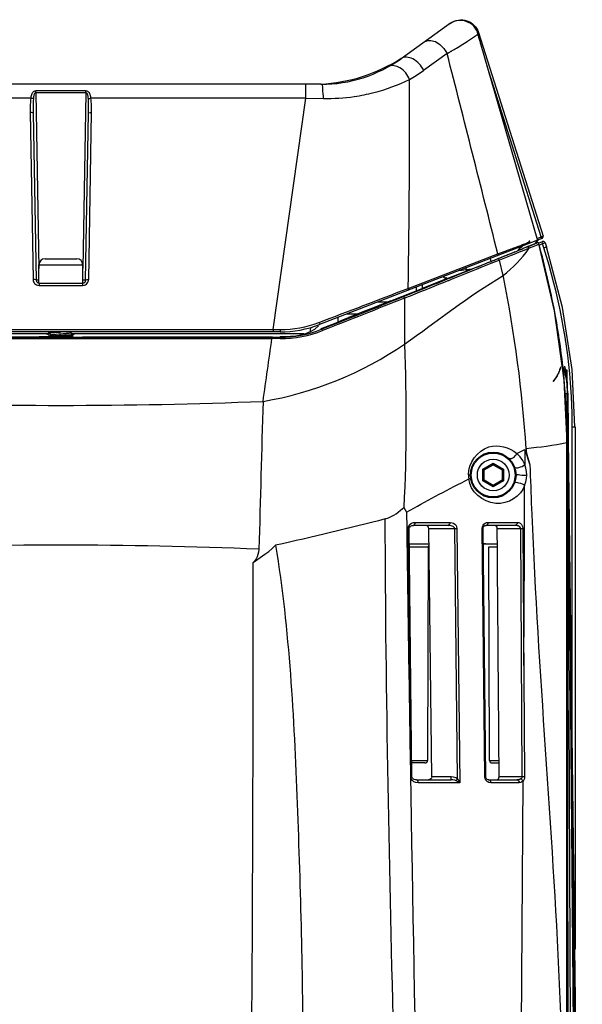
# Paper-space layout 'Sheet' of a CAD drawing. Header units: inches. Extents: x 0.2 to 10.8, y 0.2 to 8.3.
# Tile 268 of 545: x 3.47 to 3.84, y 7.517 to 8.164. Entities that reach past the tile are written whole.
import ezdxf

# ---------------------------------------------------------------- set-up
doc = ezdxf.new("R2010")
doc.units = ezdxf.units.IN
doc.header["$MEASUREMENT"] = 0
doc.layers.get('0').update_dxf_attribs({"lineweight": 5})
doc.layers.add('02___PRT_ALL_AXES', color=7, linetype='Continuous')

psp = doc.layouts.new('Sheet')

# ---------------------------------------------------------------- linework, layer by layer
at = {"color": 0, "linetype": 'ByBlock', "lineweight": -3}
for p, q in [((3.753333, 8.16166), (3.720817, 8.138395)), ((3.7528, 8.161279), (3.752664, 8.16118)), ((3.771037, 8.154432), (3.771099, 8.154494)), ((3.771269, 8.154693), (3.771329, 8.154746)), ((3.77162, 8.153737), (3.77133, 8.154746)), ((3.772045, 8.152266), (3.77162, 8.153737)), ((3.771753, 8.155526), (3.814104, 8.021709)), ((3.810295, 8.020179), (3.773485, 8.147288)), ((3.751087, 8.141808), (3.735663, 8.13074)), ((3.812989, 8.021349), (3.777484, 8.133516)), ((3.668447, 8.121589), (3.32628, 8.121589)), ((3.658239, 8.112397), (3.658199, 8.121589)), ((3.67827, 8.122722), (3.678353, 8.122151)), ((3.480948, 8.115953), (3.480948, 8.117183)), ((3.513779, 8.117183), (3.480948, 8.117183)), ((3.480948, 8.115953), (3.482963, 8.000488)), ((3.513779, 8.115953), (3.480948, 8.115953)), ((3.513779, 8.115953), (3.511763, 8.000488)), ((3.513779, 8.115953), (3.513779, 8.117183)), ((3.477607, 8.112397), (3.336488, 8.112397)), ((3.658239, 8.112397), (3.51712, 8.112397)), ((3.636903, 7.960351), (3.658239, 8.112397)), ((3.658239, 8.112397), (3.669953, 8.112225)), ((3.477181, 8.10306), (3.479098, 7.993268)), ((3.479181, 8.102625), (3.481097, 7.992834)), ((3.513629, 7.992834), (3.515546, 8.102625)), ((3.515629, 7.993268), (3.517546, 8.10306)), ((3.8134, 8.02023), (3.667344, 7.96372)), ((3.803323, 8.014701), (3.810176, 8.017415)), ((3.804511, 8.015073), (3.810176, 8.017415)), ((3.80535, 8.018425), (3.805274, 8.018421)), ((3.809499, 8.017147), (3.810601, 8.018857)), ((3.809883, 8.018882), (3.809607, 8.018763)), ((3.809607, 8.018763), (3.809862, 8.01887)), ((3.809862, 8.01887), (3.810117, 8.019006)), ((3.810295, 8.020306), (3.812989, 8.021349)), ((3.810322, 8.020207), (3.810584, 8.01967)), ((3.810584, 8.01967), (3.810546, 8.019473)), ((3.810601, 8.018857), (3.811086, 8.019326)), ((3.811218, 8.017242), (3.813713, 8.018207)), ((3.812989, 8.021349), (3.813588, 8.021539)), ((3.813201, 8.020792), (3.812989, 8.021349)), ((3.8134, 8.02023), (3.813201, 8.020792)), ((3.81332, 8.018055), (3.813586, 8.017421)), ((3.813586, 8.017421), (3.813853, 8.01674)), ((3.813588, 8.021539), (3.814104, 8.021709)), ((3.815519, 8.017341), (3.813853, 8.01674)), ((3.815519, 8.017341), (3.816338, 8.014751)), ((3.798803, 8.012832), (3.803323, 8.014701)), ((3.79976, 8.011695), (3.799614, 8.011636)), ((3.803238, 8.017196), (3.803305, 8.017224)), ((3.803452, 8.014639), (3.804511, 8.015073)), ((3.804957, 8.013811), (3.804056, 8.013443)), ((3.807464, 8.014834), (3.804914, 8.0138)), ((3.809637, 8.015729), (3.807464, 8.014834)), ((3.811431, 8.016483), (3.809637, 8.015729)), ((3.811431, 8.016483), (3.811387, 8.016807)), ((3.813853, 8.01674), (3.81173, 8.015919)), ((3.814653, 8.014208), (3.813853, 8.01674)), ((3.486963, 8.006869), (3.507763, 8.006869)), ((3.725515, 7.987432), (3.78437, 8.010204)), ((3.785435, 8.005957), (3.779844, 8.00371)), ((3.784168, 8.006833), (3.78475, 8.007068)), ((3.784785, 8.007081), (3.790103, 8.009222)), ((3.785005, 8.007228), (3.787208, 8.008116)), ((3.787984, 7.995912), (3.785438, 8.005945)), ((3.790103, 8.009222), (3.791875, 8.009936)), ((3.791875, 8.009936), (3.793132, 8.010444)), ((3.482963, 7.990886), (3.482963, 8.002869)), ((3.482963, 8.002869), (3.511763, 8.002869)), ((3.511763, 7.990879), (3.511763, 8.002869)), ((3.751237, 7.994034), (3.776618, 8.003854)), ((3.758868, 7.999131), (3.763813, 7.99985)), ((3.76391, 7.998937), (3.763813, 7.99985)), ((3.763906, 7.998936), (3.763813, 7.99985)), ((3.763813, 7.99985), (3.763958, 7.998769)), ((3.482963, 7.992832), (3.481097, 7.992834)), ((3.513629, 7.992834), (3.511763, 7.992833)), ((3.515495, 7.992308), (3.515629, 7.993268)), ((3.734931, 7.98761), (3.75096, 7.99396)), ((3.750219, 7.993666), (3.748214, 7.995009)), ((3.74912, 7.994362), (3.749064, 7.995338)), ((3.749164, 7.994369), (3.749096, 7.995344)), ((3.749966, 7.994329), (3.749505, 7.994144)), ((3.749785, 7.993957), (3.75041, 7.994209)), ((3.750364, 7.994493), (3.749966, 7.994329)), ((3.750065, 7.99377), (3.750707, 7.994029)), ((3.750364, 7.994493), (3.751436, 7.993855)), ((3.75041, 7.994209), (3.750486, 7.994242)), ((3.750707, 7.994029), (3.750786, 7.994063)), ((3.750786, 7.994064), (3.751357, 7.993724)), ((3.751357, 7.993724), (3.753241, 7.994467)), ((3.751927, 7.992501), (3.751597, 7.992371)), ((3.75381, 7.993257), (3.751927, 7.992501)), ((3.788151, 7.995072), (3.787984, 7.995912)), ((3.482121, 7.989459), (3.483097, 7.989338)), ((3.483097, 7.990869), (3.483097, 7.989338)), ((3.483097, 7.990869), (3.488449, 7.990869)), ((3.483097, 7.989338), (3.51163, 7.989338)), ((3.506278, 7.990869), (3.51163, 7.990869)), ((3.51163, 7.990869), (3.51163, 7.989338)), ((3.51163, 7.989338), (3.512839, 7.989526)), ((3.714103, 7.979252), (3.734763, 7.987435)), ((3.724839, 7.987179), (3.725521, 7.987441)), ((3.731021, 7.985953), (3.731034, 7.988362)), ((3.734763, 7.987435), (3.734931, 7.98761)), ((3.734931, 7.98761), (3.734931, 7.98987)), ((3.710558, 7.978469), (3.705465, 7.978469)), ((3.712132, 7.978469), (3.710558, 7.978469)), ((3.722002, 7.981884), (3.726287, 7.983602)), ((3.726758, 7.982406), (3.723117, 7.980947)), ((3.679363, 7.968371), (3.679363, 7.965392)), ((3.69203, 7.970469), (3.684788, 7.970469)), ((3.691363, 7.970469), (3.691363, 7.970202)), ((3.353328, 7.960346), (3.641398, 7.960346)), ((3.636903, 7.960351), (3.636903, 7.958869)), ((3.668578, 7.960563), (3.668406, 7.960999)), ((3.490168, 7.957591), (3.337691, 7.957591)), ((3.353322, 7.954421), (3.636071, 7.954425)), ((3.641363, 7.958869), (3.353363, 7.958869)), ((3.353363, 7.955345), (3.641363, 7.955345)), ((3.487976, 7.957591), (3.488235, 7.957571)), ((3.488235, 7.957571), (3.489073, 7.957216)), ((3.489073, 7.957216), (3.489766, 7.956462)), ((3.4894, 7.958612), (3.489363, 7.958569)), ((3.489363, 7.958079), (3.489363, 7.958569)), ((3.4894, 7.958036), (3.489363, 7.958079)), ((3.4894, 7.955812), (3.489363, 7.955769)), ((3.489363, 7.955344), (3.489363, 7.955769)), ((3.489843, 7.958869), (3.4894, 7.958612)), ((3.4894, 7.958036), (3.491314, 7.956924)), ((3.491412, 7.956981), (3.4894, 7.955812)), ((3.489766, 7.956462), (3.489917, 7.956112)), ((3.503314, 7.958267), (3.50435, 7.958869)), ((3.503314, 7.955467), (3.505326, 7.956636)), ((3.504502, 7.955554), (3.503314, 7.955554)), ((3.505326, 7.957212), (3.503412, 7.958324)), ((3.504961, 7.956462), (3.504569, 7.955554)), ((3.657036, 7.957591), (3.504641, 7.957591)), ((3.505326, 7.957212), (3.505363, 7.957169)), ((3.505326, 7.956636), (3.505363, 7.956679)), ((3.505654, 7.957216), (3.505363, 7.9569)), ((3.505363, 7.956679), (3.505363, 7.957169)), ((3.506491, 7.957571), (3.505654, 7.957216)), ((3.50675, 7.957591), (3.506491, 7.957571)), ((3.636071, 7.955344), (3.636071, 7.954425)), ((3.641404, 7.954421), (3.636071, 7.954425)), ((3.641363, 7.955738), (3.641363, 7.955345)), ((3.830036, 7.933669), (3.827718, 7.93367)), ((3.830036, 7.921884), (3.830036, 7.933669)), ((3.828448, 7.918304), (3.83003, 7.918306)), ((3.830025, 7.918552), (3.830301, 7.918555)), ((3.830977, 7.137269), (3.83003, 7.918306)), ((3.830126, 7.918415), (3.833701, 7.137269)), ((3.830245, 7.919076), (3.830374, 7.919078)), ((3.830301, 7.918555), (3.837168, 7.137269)), ((3.83038, 7.918616), (3.830374, 7.919078)), ((3.83269, 7.918496), (3.832633, 7.919432)), ((3.832663, 7.918494), (3.832633, 7.919432)), ((3.833349, 7.689661), (3.833349, 7.896489)), ((3.833349, 7.896489), (3.835118, 7.896489)), ((3.835118, 7.896489), (3.835118, 7.553282)), ((3.796915, 7.879019), (3.802079, 7.881599)), ((3.802078, 7.881601), (3.802068, 7.871616)), ((3.802079, 7.881599), (3.805471, 7.871548)), ((3.829759, 7.137269), (3.82983, 7.886052)), ((3.838586, 7.146148), (3.830623, 7.886061)), ((3.839913, 7.15783), (3.830788, 7.886064)), ((3.774674, 7.868652), (3.781363, 7.872514)), ((3.774674, 7.860929), (3.774674, 7.868652)), ((3.775474, 7.868191), (3.774674, 7.868652)), ((3.775474, 7.868191), (3.781363, 7.871591)), ((3.781363, 7.871591), (3.781363, 7.872514)), ((3.781363, 7.872514), (3.788052, 7.868652)), ((3.781363, 7.871591), (3.787252, 7.868191)), ((3.787252, 7.868191), (3.788052, 7.868652)), ((3.788052, 7.868652), (3.788052, 7.860929)), ((3.765126, 7.864838), (3.765147, 7.863975)), ((3.765147, 7.863975), (3.765206, 7.863114)), ((3.765206, 7.863114), (3.765305, 7.862258)), ((3.775474, 7.861391), (3.775474, 7.868191)), ((3.787252, 7.868191), (3.787252, 7.861391)), ((3.775474, 7.861391), (3.774674, 7.860929)), ((3.781363, 7.857067), (3.774674, 7.860929)), ((3.781363, 7.857991), (3.775474, 7.861391)), ((3.787252, 7.861391), (3.781363, 7.857991)), ((3.788052, 7.860929), (3.781363, 7.857067)), ((3.781363, 7.857991), (3.781363, 7.857067)), ((3.787252, 7.861391), (3.788052, 7.860929)), ((3.720509, 7.841678), (3.722583, 7.843549)), ((3.722583, 7.843549), (3.724439, 7.840373)), ((3.806557, 7.84279), (3.806714, 7.838796)), ((3.724439, 7.840373), (3.726776, 7.841678)), ((3.724441, 7.840373), (3.724592, 7.829669)), ((3.725471, 7.829683), (3.726196, 7.829691)), ((3.727272, 7.666483), (3.725471, 7.829683)), ((3.725474, 7.829683), (3.725644, 7.830798)), ((3.728009, 7.666492), (3.726196, 7.829691)), ((3.751722, 7.831669), (3.72894, 7.831669)), ((3.730229, 7.833684), (3.753073, 7.833686)), ((3.741054, 7.666467), (3.739075, 7.829669)), ((3.739075, 7.829669), (3.756103, 7.829669)), ((3.756103, 7.829669), (3.757466, 7.829686)), ((3.758029, 7.665239), (3.756103, 7.829669)), ((3.757466, 7.829686), (3.759467, 7.662493)), ((3.774147, 7.829684), (3.774281, 7.830758)), ((3.774148, 7.829684), (3.77474, 7.82969)), ((3.775869, 7.666484), (3.774148, 7.829684)), ((3.776448, 7.66649), (3.77474, 7.82969)), ((3.79577, 7.831669), (3.776692, 7.831669)), ((3.778112, 7.833684), (3.797244, 7.83368)), ((3.784024, 7.829669), (3.799437, 7.829669)), ((3.799437, 7.829669), (3.800922, 7.829679)), ((3.800453, 7.666469), (3.799437, 7.829669)), ((3.800922, 7.829679), (3.801971, 7.666478)), ((3.726308, 7.819591), (3.739197, 7.819591)), ((3.72633, 7.817596), (3.738738, 7.817596)), ((3.738738, 7.817596), (3.738288, 7.677186)), ((3.774846, 7.819591), (3.784103, 7.819591)), ((3.778938, 7.677186), (3.778488, 7.817596)), ((3.778488, 7.817596), (3.784119, 7.817596)), ((3.736488, 7.675591), (3.727863, 7.675591)), ((3.72789, 7.677186), (3.738288, 7.677186)), ((3.778938, 7.677186), (3.785211, 7.677186)), ((3.780738, 7.675591), (3.785223, 7.675591)), ((3.727054, 7.666476), (3.727254, 7.654488)), ((3.728009, 7.666492), (3.727272, 7.666483)), ((3.727553, 7.66522), (3.727276, 7.666483)), ((3.728366, 7.663998), (3.727553, 7.66522)), ((3.729334, 7.663249), (3.728366, 7.663998)), ((3.730652, 7.662686), (3.729334, 7.663249)), ((3.732192, 7.662484), (3.730652, 7.662686)), ((3.730911, 7.664469), (3.753789, 7.664469)), ((3.759464, 7.662493), (3.732192, 7.662484)), ((3.75379, 7.666467), (3.741054, 7.666467)), ((3.75379, 7.664469), (3.75379, 7.666467)), ((3.757072, 7.663847), (3.758059, 7.665222)), ((3.776448, 7.66649), (3.775869, 7.666484)), ((3.776139, 7.665123), (3.775869, 7.666484)), ((3.7766, 7.66419), (3.776139, 7.665123)), ((3.777392, 7.663352), (3.7766, 7.66419)), ((3.778399, 7.664469), (3.796966, 7.664469)), ((3.798461, 7.66248), (3.779835, 7.662483)), ((3.800453, 7.666469), (3.785294, 7.666469)), ((3.799809, 7.494404), (3.800986, 7.663683)), ((3.801971, 7.666478), (3.800453, 7.666469))]:
    psp.add_line(p, q, dxfattribs=at)
for points in [[(3.736167, 8.149378), (3.738411, 8.150336), (3.740464, 8.150421), (3.743376, 8.149629), (3.746372, 8.14782), (3.749047, 8.145163), (3.751087, 8.141808)], [(3.711376, 8.133195), (3.710701, 8.132395), (3.710673, 8.13222)], [(3.726431, 8.124766), (3.729577, 8.126653), (3.732655, 8.128645), (3.735663, 8.13074)], [(3.480948, 8.117183), (3.480513, 8.117148), (3.480067, 8.117033), (3.479635, 8.116835), (3.479239, 8.11656), (3.478885, 8.116213), (3.478575, 8.115797), (3.478304, 8.115305), (3.478069, 8.114722), (3.477873, 8.114042), (3.477719, 8.113264), (3.477607, 8.112397)], [(3.480948, 8.115953), (3.480731, 8.115926), (3.480509, 8.115834), (3.480294, 8.115672), (3.480098, 8.115445), (3.479923, 8.115157), (3.479771, 8.114811), (3.479639, 8.114401), (3.479526, 8.113916), (3.479433, 8.113349), (3.479362, 8.1127), (3.479312, 8.111976)], [(3.517119, 8.112397), (3.517055, 8.112945), (3.516978, 8.113441), (3.516889, 8.113889), (3.51679, 8.114291), (3.516682, 8.114649), (3.516569, 8.114965), (3.516451, 8.115244), (3.51633, 8.11549), (3.516204, 8.115713), (3.516071, 8.115918), (3.515926, 8.116113), (3.515762, 8.116301), (3.515572, 8.116488), (3.515343, 8.116673), (3.51506, 8.116853), (3.514708, 8.117015), (3.514281, 8.117136), (3.513779, 8.117183)], [(3.515415, 8.111976), (3.515386, 8.112434), (3.515351, 8.112848), (3.51531, 8.113221), (3.515263, 8.113556), (3.515212, 8.113855), (3.515158, 8.114118), (3.515101, 8.11435), (3.515042, 8.114556), (3.514981, 8.114741), (3.514916, 8.114912), (3.514845, 8.115074), (3.514764, 8.11523), (3.51467, 8.115385), (3.514557, 8.115538), (3.514417, 8.115686), (3.514242, 8.115819), (3.514029, 8.115917), (3.513779, 8.115953)], [(3.477607, 8.112397), (3.477466, 8.111077), (3.477352, 8.109709), (3.477261, 8.108222), (3.477199, 8.106623), (3.47717, 8.104905), (3.477181, 8.10306)], [(3.479312, 8.111976), (3.478868, 8.112148), (3.478277, 8.112294), (3.477607, 8.112397)], [(3.479312, 8.111976), (3.479253, 8.110655), (3.479208, 8.109285), (3.479176, 8.107797), (3.479159, 8.106195), (3.479159, 8.104474), (3.479181, 8.102625)], [(3.515415, 8.111976), (3.515858, 8.112148), (3.51645, 8.112294), (3.517119, 8.112397)], [(3.515546, 8.102625), (3.515566, 8.104255), (3.51557, 8.105748), (3.51556, 8.107118), (3.51554, 8.10837), (3.515512, 8.109529), (3.515472, 8.110698), (3.515415, 8.111976)], [(3.517546, 8.10306), (3.517557, 8.104686), (3.517539, 8.106177), (3.517496, 8.107544), (3.517434, 8.108795), (3.517357, 8.109952), (3.517257, 8.11112), (3.51712, 8.112397)], [(3.479181, 8.102625), (3.47891, 8.102855), (3.478179, 8.103013), (3.477181, 8.10306)], [(3.515546, 8.102625), (3.515816, 8.102855), (3.516548, 8.103013), (3.517546, 8.10306)], [(3.810546, 8.019473), (3.810442, 8.019297), (3.810294, 8.019145), (3.81011, 8.019009), (3.809883, 8.018882)], [(3.811387, 8.016807), (3.811326, 8.016969), (3.811058, 8.017316), (3.810651, 8.017482), (3.810177, 8.017415)], [(3.810333, 8.019164), (3.810495, 8.01935), (3.810581, 8.019558), (3.810586, 8.01975), (3.810565, 8.019847), (3.810493, 8.020015), (3.810315, 8.020254)], [(3.815523, 8.017341), (3.815171, 8.017913), (3.814488, 8.018274), (3.813717, 8.018208)], [(3.79769, 8.012378), (3.799084, 8.014179), (3.800595, 8.015276)], [(3.829876, 7.886052), (3.82806, 7.927078), (3.821721, 7.972681), (3.811385, 8.016809)], [(3.835116, 7.896489), (3.833202, 7.934166), (3.826855, 7.974857), (3.816336, 8.01475)], [(3.784375, 8.010194), (3.784469, 8.009651), (3.784363, 8.009176), (3.784022, 8.008864)], [(3.785438, 8.005945), (3.785333, 8.006254), (3.785146, 8.006516), (3.784924, 8.006719), (3.784682, 8.006846), (3.784438, 8.006891), (3.784212, 8.006851)], [(3.479098, 7.993268), (3.479146, 7.992716), (3.479261, 7.992203), (3.479446, 7.991703)], [(3.481097, 7.992834), (3.480827, 7.993064), (3.480095, 7.993222), (3.479098, 7.993268)], [(3.479446, 7.991703), (3.479716, 7.9912), (3.480099, 7.99069), (3.480627, 7.990192)], [(3.513629, 7.992834), (3.5139, 7.993064), (3.514632, 7.993222), (3.515629, 7.993268)], [(3.51414, 7.990224), (3.514719, 7.990797), (3.515178, 7.991492), (3.515495, 7.992308)], [(3.480627, 7.990192), (3.4813, 7.989764), (3.482121, 7.989459)], [(3.512839, 7.989526), (3.513493, 7.989799), (3.51414, 7.990224)], [(3.722002, 7.981884), (3.722426, 7.981859), (3.722825, 7.981528), (3.723113, 7.980956)], [(3.803008, 7.882049), (3.803133, 7.880232), (3.803484, 7.87827), (3.804024, 7.87617), (3.804698, 7.873933), (3.805471, 7.871547)], [(3.802069, 7.871613), (3.800759, 7.874331), (3.799044, 7.876819), (3.796915, 7.879019)], [(3.803379, 7.864807), (3.803245, 7.867006), (3.802808, 7.869361), (3.802069, 7.871613)], [(3.802044, 7.857931), (3.802806, 7.860255), (3.80324, 7.862553), (3.803379, 7.864807)], [(3.710475, 7.835953), (3.712492, 7.836597), (3.714394, 7.837428), (3.716204, 7.838441)], [(3.716204, 7.838441), (3.717609, 7.839382), (3.71904, 7.840462), (3.720509, 7.841678)], [(3.725644, 7.830798), (3.726148, 7.83176), (3.726866, 7.832518), (3.727747, 7.833106)], [(3.726196, 7.829691), (3.726202, 7.829831), (3.726301, 7.830228), (3.726541, 7.830635), (3.72702, 7.831088), (3.72795, 7.831531), (3.728926, 7.831669)], [(3.727747, 7.833106), (3.728913, 7.833522), (3.73023, 7.833684)], [(3.739075, 7.829669), (3.738883, 7.83046), (3.738378, 7.831105), (3.737665, 7.831519), (3.736807, 7.831669)], [(3.753069, 7.833686), (3.754456, 7.833476), (3.755387, 7.833086), (3.756248, 7.832428), (3.756951, 7.831555), (3.757289, 7.830745), (3.757463, 7.829685)], [(3.774281, 7.830758), (3.774705, 7.831746), (3.775304, 7.83252), (3.776047, 7.833112)], [(3.774738, 7.82969), (3.77475, 7.829928), (3.774886, 7.830458), (3.775212, 7.830988), (3.775973, 7.831531), (3.77667, 7.831669)], [(3.776047, 7.833112), (3.776934, 7.833487), (3.778112, 7.833684)], [(3.784024, 7.829669), (3.783877, 7.830431), (3.783468, 7.83108), (3.782867, 7.831511), (3.782132, 7.831669)], [(3.799437, 7.829669), (3.799308, 7.83019), (3.7989, 7.8307), (3.798479, 7.831011), (3.797881, 7.831303), (3.797334, 7.83148), (3.796706, 7.831604), (3.79577, 7.831669)], [(3.797244, 7.83368), (3.798303, 7.833511), (3.799084, 7.833143), (3.799963, 7.832369), (3.800272, 7.831936), (3.800724, 7.83094), (3.800922, 7.829679)], [(3.623598, 7.807406), (3.631405, 7.812743), (3.633888, 7.814547), (3.636236, 7.816503), (3.638433, 7.818597)], [(3.627411, 7.816078), (3.627227, 7.814149), (3.626854, 7.81247), (3.626346, 7.811027), (3.62574, 7.809808), (3.625065, 7.808803), (3.624342, 7.808003), (3.623598, 7.807406)], [(3.73091, 7.664469), (3.730321, 7.664516), (3.729555, 7.664722), (3.729034, 7.664982), (3.728637, 7.665278), (3.728342, 7.665597), (3.728137, 7.665942), (3.728024, 7.666322), (3.728011, 7.666492)], [(3.741054, 7.666467), (3.740881, 7.665676), (3.740388, 7.66503), (3.739684, 7.664618), (3.738834, 7.664469)], [(3.757072, 7.663847), (3.756072, 7.664197), (3.75497, 7.664401), (3.753788, 7.664469)], [(3.758029, 7.665239), (3.756843, 7.665889), (3.755398, 7.666316), (3.75379, 7.666467)], [(3.759432, 7.662471), (3.759194, 7.662663), (3.758943, 7.662821), (3.758652, 7.663), (3.758327, 7.663191), (3.757961, 7.663396), (3.757546, 7.663615), (3.757072, 7.663847)], [(3.758028, 7.665266), (3.75825, 7.664936), (3.758442, 7.664626), (3.758608, 7.664335), (3.758755, 7.664064), (3.758884, 7.66381), (3.758999, 7.663575), (3.7591, 7.663356), (3.75919, 7.663152), (3.75927, 7.662963), (3.75934, 7.662788), (3.7594, 7.662634), (3.759467, 7.662493)], [(3.778402, 7.664469), (3.77734, 7.664806), (3.776821, 7.665323), (3.776533, 7.66592), (3.776446, 7.66649)], [(3.779835, 7.662483), (3.778557, 7.662698), (3.777392, 7.663352)], [(3.783486, 7.664469), (3.784194, 7.664626), (3.784766, 7.665048), (3.785156, 7.665688), (3.785294, 7.666469)], [(3.800986, 7.663683), (3.800295, 7.663057), (3.799446, 7.662636), (3.798461, 7.66248)], [(3.801971, 7.666479), (3.801858, 7.66544), (3.801551, 7.664553), (3.800999, 7.663704)]]:
    psp.add_lwpolyline(points, dxfattribs=at)
for radius in [0.015, 0.0144, 0.0104]:
    psp.add_circle((3.781363, 7.864791), radius, dxfattribs=at)
for centre, radius, start, end in [((3.759889, 8.151728), 0.011795, 59.548508, 60.651802), ((-18.354631, 2.480878), 22.819046, 14.0230025, 14.3638749), ((3.662671, 8.229589), 0.108, 272.768266, 302.681479), ((3.668447, 8.211589), 0.09, 270, 305.583724), ((3.67282, 8.234126), 0.121794, 284.289859, 296.115316), ((-2.799246, 8.10004), 6.525723, 359.0112944, 0.2170966), ((3.671538, 8.241829), 0.129614, 269.299512, 278.216769), ((3.764108, 8.040841), 0.048955, 326.187713, 326.467464), ((3.301964, 7.874209), 0.528952, 10.605725, 15.60295), ((3.486963, 8.002869), 0.004, 90, 180), ((3.507763, 8.002869), 0.004, 0, 90), ((3.483097, 7.992869), 0.002, 181, 270), ((3.51163, 7.992869), 0.002, 270, 359), ((-5.029817, 29.833344), 23.538917, 291.6867895, 291.8268025), ((3.641363, 8.030869), 0.072, 270, 291.151777), ((3.642184, 8.030267), 0.069792, 290.756238, 290.956939), ((3.367834, 7.886146), 0.461993, 359.988443, 8.361397), ((3.780363, 7.918449), 0.05, 0.720223, 21.452518), ((3.497119, 11.250077), 3.339513, 267.725322, 270.004188), ((3.497645, 11.250071), 3.339507, 269.995172, 272.274038), ((16.228005, 8.326178), 12.43085, 182.0959323, 182.2285755), ((-26.048043, 7.935503), 29.850189, 359.624053, 359.8511051), ((61.680361, 8.624674), 57.961228, 180.78590286, 180.9472404), ((3.497382, 4.574177), 3.244509, 90.000324, 92.297486), ((3.497314, 4.572625), 3.246061, 87.703064, 89.999127), ((-31.977855, 7.742895), 35.601511, 359.0252795, 0.1038219)]:
    psp.add_arc(centre, radius, start, end, dxfattribs=at)
for centre, major_axis, ratio, start_param, end_param in [((3.714103, 7.979026), (0.04, 0.015845), 0.004868, 1.568868, 2.3338886), ((3.497363, 7.894446), (0.272957, 0.108123), 0.004868, -0.8955086, -0.8077042), ((3.497363, 7.956952), (0.272958, 0), 0.005236, -2.1265151, -1.6301762), ((3.481283, 7.955536), (0.002, 0), 0.005236, -1.6301762, -0.4642526), ((3.490225, 7.955512), (0.008, 0), 0.005236, 1.6797347, 2.6773386), ((3.504502, 7.955512), (0.008, 0), 0.005236, 1.4664845, 1.5707963), ((3.513443, 7.955536), (0.002, 0), 0.005236, -2.67734, -1.5114165), ((3.497363, 7.956952), (0.272958, 0), 0.005236, -1.5114165, -1.0370807), ((3.740988, 7.817591), (0.00225, 0), 0.8888889, 2.4913998, 3.1387438), ((3.776238, 7.817591), (0.00225, 0), 0.8888889, 1.5707966, 2.2419323), ((3.736488, 7.677191), (0.0018, 0), 0.8888889, -1.5707963, -0.0028489), ((3.780738, 7.677191), (0.0018, 0), 0.8888889, -3.1387437, -1.5707963)]:
    psp.add_ellipse(centre, major_axis=major_axis, ratio=ratio, start_param=start_param, end_param=end_param, dxfattribs=at)
for points, knots in [([(3.76567, 8.162009), (3.763727, 8.163101), (3.759097, 8.164111), (3.754626, 8.162575), (3.752801, 8.161278)], [0, 0, 0, 0, 0.4988681, 1, 1, 1, 1]), ([(3.753333, 8.16166), (3.754852, 8.162747), (3.758464, 8.164184), (3.762338, 8.163875), (3.764106, 8.163286)], [0, 0, 0, 0, 0.5007259, 1, 1, 1, 1]), ([(3.764106, 8.163286), (3.765871, 8.162698), (3.769158, 8.160625), (3.771188, 8.157309), (3.771753, 8.155526)], [0, 0, 0, 0, 0.4987169, 1, 1, 1, 1]), ([(3.77136, 8.15475), (3.770952, 8.156221), (3.76956, 8.159046), (3.767189, 8.161118), (3.765867, 8.161895)], [0, 0, 0, 0, 0.4987834, 1, 1, 1, 1]), ([(3.756293, 8.144799), (3.759078, 8.14645), (3.763595, 8.149275), (3.768099, 8.152139), (3.769775, 8.153391)], [0, 0, 0, 0, 0.6074578, 1, 1, 1, 1]), ([(3.769775, 8.153391), (3.77002, 8.153574), (3.770451, 8.153907), (3.770865, 8.154265), (3.771037, 8.154432)], [0, 0, 0, 0, 0.560077, 1, 1, 1, 1]), ([(3.771073, 8.155304), (3.771174, 8.155337), (3.771352, 8.155394), (3.771529, 8.155451), (3.771606, 8.155476)], [0, 0, 0, 0, 0.5708839, 1, 1, 1, 1]), ([(3.771099, 8.154494), (3.771135, 8.15453), (3.771202, 8.154599), (3.771266, 8.154671), (3.771295, 8.154706)], [0, 0, 0, 0, 0.5235904, 1, 1, 1, 1]), ([(3.771596, 8.15373), (3.771564, 8.153902), (3.771493, 8.154243), (3.771407, 8.154582), (3.77136, 8.15475)], [0, 0, 0, 0, 0.4999653, 1, 1, 1, 1]), ([(3.771606, 8.155476), (3.771644, 8.155488), (3.771655, 8.155501), (3.771765, 8.155523), (3.771753, 8.155526)], [0, 0, 0, 0, 0.7723042, 1, 1, 1, 1]), ([(3.773485, 8.147288), (3.773244, 8.148117), (3.772764, 8.149776), (3.772284, 8.151436), (3.772045, 8.152266)], [0, 0, 0, 0, 0.5000268, 1, 1, 1, 1]), ([(3.751088, 8.141808), (3.751478, 8.142025), (3.75225, 8.142457), (3.753018, 8.142895), (3.753397, 8.143112)], [0, 0, 0, 0, 0.5054714, 1, 1, 1, 1]), ([(3.753397, 8.143112), (3.753564, 8.143207), (3.753895, 8.143397), (3.754225, 8.143588), (3.754389, 8.143683)], [0, 0, 0, 0, 0.5026397, 1, 1, 1, 1]), ([(3.754389, 8.143683), (3.754711, 8.14387), (3.755346, 8.14424), (3.75598, 8.144614), (3.756293, 8.144799)], [0, 0, 0, 0, 0.5056618, 1, 1, 1, 1]), ([(3.726431, 8.124766), (3.725151, 8.127831), (3.721716, 8.132886), (3.714834, 8.134424), (3.712665, 8.133201)], [0, 0, 0, 0, 0.5715368, 1, 1, 1, 1]), ([(3.735663, 8.13074), (3.734123, 8.133835), (3.730209, 8.138786), (3.722904, 8.139888), (3.720817, 8.138395)], [0, 0, 0, 0, 0.5739361, 1, 1, 1, 1]), ([(3.669953, 8.112225), (3.669888, 8.114476), (3.66935, 8.116718), (3.66938, 8.121589), (3.668447, 8.121589)], [0, 0, 0, 0, 0.7069967, 1, 1, 1, 1]), ([(3.690062, 8.113546), (3.692253, 8.113863), (3.696551, 8.114601), (3.700803, 8.11557), (3.702882, 8.116101)], [0, 0, 0, 0, 0.5077661, 1, 1, 1, 1]), ([(3.803305, 8.017224), (3.803523, 8.017314), (3.803926, 8.017482), (3.804327, 8.017656), (3.80451, 8.017739)], [0, 0, 0, 0, 0.5399698, 1, 1, 1, 1]), ([(3.80451, 8.017739), (3.804849, 8.017892), (3.80575, 8.017871), (3.805424, 8.018427), (3.80535, 8.018425)], [0, 0, 0, 0, 0.8328968, 1, 1, 1, 1]), ([(3.805274, 8.018421), (3.80521, 8.018416), (3.805064, 8.018401), (3.80492, 8.01838), (3.804839, 8.018367)], [0, 0, 0, 0, 0.4428336, 1, 1, 1, 1]), ([(3.809101, 8.017163), (3.809179, 8.017289), (3.809335, 8.017531), (3.8095, 8.017768), (3.809583, 8.017881)], [0, 0, 0, 0, 0.51459, 1, 1, 1, 1]), ([(3.809583, 8.017881), (3.809601, 8.017906), (3.809637, 8.017955), (3.809674, 8.018004), (3.809692, 8.018028)], [0, 0, 0, 0, 0.5036582, 1, 1, 1, 1]), ([(3.809692, 8.018028), (3.809742, 8.018094), (3.809841, 8.018221), (3.809944, 8.018344), (3.809995, 8.018404)], [0, 0, 0, 0, 0.51082, 1, 1, 1, 1]), ([(3.809995, 8.018404), (3.810048, 8.018466), (3.810154, 8.018584), (3.810265, 8.018698), (3.81032, 8.018752)], [0, 0, 0, 0, 0.5128188, 1, 1, 1, 1]), ([(3.8134, 8.02023), (3.813673, 8.020336), (3.814156, 8.020777), (3.814193, 8.021429), (3.814104, 8.021709)], [0, 0, 0, 0, 0.4989491, 1, 1, 1, 1]), ([(3.799614, 8.011636), (3.797488, 8.010776), (3.792396, 8.008729), (3.787298, 8.006694), (3.78433, 8.005512)], [0, 0, 0, 0, 0.41793, 1, 1, 1, 1]), ([(3.784375, 8.010194), (3.785176, 8.010486), (3.786778, 8.011069), (3.78838, 8.011651), (3.789179, 8.011942)], [0, 0, 0, 0, 0.5007432, 1, 1, 1, 1]), ([(3.789179, 8.011942), (3.789704, 8.012133), (3.790744, 8.012511), (3.791784, 8.01289), (3.792299, 8.013078)], [0, 0, 0, 0, 0.5043591, 1, 1, 1, 1]), ([(3.792299, 8.013078), (3.793453, 8.013499), (3.795652, 8.014304), (3.797848, 8.015118), (3.79889, 8.015509)], [0, 0, 0, 0, 0.5246692, 1, 1, 1, 1]), ([(3.792951, 8.010443), (3.793632, 8.010722), (3.794572, 8.01116), (3.795576, 8.011488), (3.795832, 8.011655)], [0, 0, 0, 0, 0.7061811, 1, 1, 1, 1]), ([(3.793132, 8.010444), (3.794849, 8.011137), (3.797417, 8.012202), (3.80001, 8.013216), (3.800852, 8.01361)], [0, 0, 0, 0, 0.6658164, 1, 1, 1, 1]), ([(3.79889, 8.015509), (3.79969, 8.01581), (3.801144, 8.016362), (3.802591, 8.016931), (3.803238, 8.017196)], [0, 0, 0, 0, 0.550092, 1, 1, 1, 1]), ([(3.804056, 8.013443), (3.803368, 8.013161), (3.801937, 8.012578), (3.800504, 8.011996), (3.79976, 8.011695)], [0, 0, 0, 0, 0.4808146, 1, 1, 1, 1]), ([(3.803448, 8.014637), (3.803749, 8.014702), (3.804454, 8.014693), (3.804829, 8.014098), (3.804936, 8.013805)], [0, 0, 0, 0, 0.4975199, 1, 1, 1, 1]), ([(3.814653, 8.014208), (3.815041, 8.014331), (3.815521, 8.014614), (3.816236, 8.014597), (3.816336, 8.01475)], [0, 0, 0, 0, 0.6899568, 1, 1, 1, 1]), ([(3.779281, 8.004924), (3.780244, 8.005311), (3.782152, 8.006079), (3.78406, 8.006847), (3.785005, 8.007228)], [0, 0, 0, 0, 0.5046157, 1, 1, 1, 1]), ([(3.780052, 8.005124), (3.779961, 8.005456), (3.779783, 8.006122), (3.779607, 8.006789), (3.77952, 8.007123)], [0, 0, 0, 0, 0.4993385, 1, 1, 1, 1]), ([(3.787208, 8.008116), (3.787746, 8.008333), (3.788786, 8.008753), (3.789825, 8.009173), (3.790326, 8.009376)], [0, 0, 0, 0, 0.5176037, 1, 1, 1, 1]), ([(3.790326, 8.009376), (3.790791, 8.009564), (3.791666, 8.009919), (3.79254, 8.010276), (3.792951, 8.010443)], [0, 0, 0, 0, 0.5307503, 1, 1, 1, 1]), ([(3.763818, 7.999852), (3.763768, 8.000032), (3.763668, 8.000392), (3.763571, 8.000753), (3.763522, 8.000933)], [0, 0, 0, 0, 0.5001742, 1, 1, 1, 1]), ([(3.763813, 7.99985), (3.764417, 7.999899), (3.765624, 8.000014), (3.766828, 8.000162), (3.767428, 8.000244)], [0, 0, 0, 0, 0.4999968, 1, 1, 1, 1]), ([(3.725513, 7.987438), (3.725605, 7.987175), (3.725698, 7.986685), (3.725416, 7.986188), (3.725227, 7.986116)], [0, 0, 0, 0, 0.5800555, 1, 1, 1, 1]), ([(3.824916, 7.953327), (3.824469, 7.956376), (3.823515, 7.962464), (3.822444, 7.968533), (3.821881, 7.971562)], [0, 0, 0, 0, 0.5000085, 1, 1, 1, 1]), ([(3.641398, 7.960346), (3.641401, 7.960006), (3.641251, 7.959682), (3.641516, 7.958869), (3.641363, 7.958869)], [0, 0, 0, 0, 0.6909957, 1, 1, 1, 1]), ([(3.661463, 7.961829), (3.661382, 7.961278), (3.661218, 7.960182), (3.661051, 7.959087), (3.660967, 7.958542)], [0, 0, 0, 0, 0.502456, 1, 1, 1, 1]), ([(3.667146, 7.965092), (3.66727, 7.964801), (3.667378, 7.964442), (3.66749, 7.963777), (3.667344, 7.96372)], [0, 0, 0, 0, 0.6685373, 1, 1, 1, 1]), ([(3.668578, 7.960563), (3.668693, 7.960606), (3.669029, 7.96022), (3.669173, 7.959934), (3.669276, 7.959698)], [0, 0, 0, 0, 0.3218289, 1, 1, 1, 1]), ([(3.489363, 7.958079), (3.489363, 7.958236), (3.490275, 7.958198), (3.490675, 7.95834), (3.491109, 7.958379)], [0, 0, 0, 0, 0.2661559, 1, 1, 1, 1]), ([(3.491109, 7.956069), (3.490891, 7.95605), (3.490328, 7.955972), (3.48971, 7.955992), (3.4894, 7.955812)], [0, 0, 0, 0, 0.3789301, 1, 1, 1, 1]), ([(3.491109, 7.958379), (3.49152, 7.958415), (3.493551, 7.95857), (3.495585, 7.95868), (3.497206, 7.95877)], [0, 0, 0, 0, 0.2029358, 1, 1, 1, 1]), ([(3.505363, 7.957169), (3.505363, 7.957035), (3.504605, 7.957043), (3.503772, 7.956833), (3.501989, 7.956756), (3.499135, 7.956553), (3.495412, 7.956366), (3.492453, 7.956189), (3.491109, 7.956069)], [0, 0, 0, 0, 0.0280888, 0.1053788, 0.2254988, 0.3772789, 0.7171205, 1, 1, 1, 1]), ([(3.491412, 7.956981), (3.491461, 7.95701), (3.491876, 7.957137), (3.492303, 7.95718), (3.492672, 7.957224)], [0, 0, 0, 0, 0.1325008, 1, 1, 1, 1]), ([(3.491482, 7.955611), (3.492372, 7.955684), (3.496296, 7.955939), (3.500226, 7.956098), (3.503255, 7.956348)], [0, 0, 0, 0, 0.2272366, 1, 1, 1, 1]), ([(3.492672, 7.957224), (3.494767, 7.957473), (3.497889, 7.957571), (3.501361, 7.958026), (3.5029, 7.958026), (3.503314, 7.958267)], [0, 0, 0, 0, 0.59147, 0.8657239, 1, 1, 1, 1]), ([(3.503255, 7.956348), (3.50352, 7.956369), (3.504201, 7.956461), (3.504953, 7.956419), (3.505326, 7.956636)], [0, 0, 0, 0, 0.3811353, 1, 1, 1, 1]), ([(3.641363, 7.955345), (3.641448, 7.955332), (3.64131, 7.954858), (3.641402, 7.954643), (3.641404, 7.954421)], [0, 0, 0, 0, 0.2776848, 1, 1, 1, 1]), ([(3.825338, 7.935083), (3.824971, 7.933596), (3.823672, 7.930438), (3.821698, 7.927674), (3.820516, 7.926262)], [0, 0, 0, 0, 0.4541267, 1, 1, 1, 1]), ([(3.825647, 7.93586), (3.825346, 7.934268), (3.824091, 7.930846), (3.822026, 7.927873), (3.820775, 7.926352)], [0, 0, 0, 0, 0.4514086, 1, 1, 1, 1]), ([(3.830306, 7.918615), (3.830275, 7.921549), (3.830112, 7.927488), (3.829242, 7.933412), (3.828425, 7.936307)], [0, 0, 0, 0, 0.4938477, 1, 1, 1, 1]), ([(3.830126, 7.918415), (3.830113, 7.921238), (3.829992, 7.926966), (3.829236, 7.932681), (3.82852, 7.935498)], [0, 0, 0, 0, 0.4927246, 1, 1, 1, 1]), ([(3.833347, 7.896489), (3.833347, 7.900159), (3.833237, 7.907499), (3.832909, 7.914832), (3.83269, 7.918496)], [0, 0, 0, 0, 0.4999969, 1, 1, 1, 1]), ([(3.765126, 7.864838), (3.764867, 7.872419), (3.775999, 7.887859), (3.792068, 7.883036), (3.796915, 7.879019)], [0, 0, 0, 0, 0.5464827, 1, 1, 1, 1]), ([(3.791323, 7.876007), (3.792055, 7.875358), (3.794956, 7.875886), (3.796414, 7.877789), (3.796915, 7.879019)], [0, 0, 0, 0, 0.4241796, 1, 1, 1, 1]), ([(3.795369, 7.870162), (3.795701, 7.869298), (3.799108, 7.869886), (3.800963, 7.870676), (3.802069, 7.871613)], [0, 0, 0, 0, 0.3896947, 1, 1, 1, 1]), ([(3.766363, 7.864791), (3.766363, 7.864902), (3.76569, 7.864697), (3.765427, 7.864833), (3.765126, 7.864838)], [0, 0, 0, 0, 0.2705538, 1, 1, 1, 1]), ([(3.802045, 7.857931), (3.799689, 7.85086), (3.782052, 7.839729), (3.766089, 7.854291), (3.765302, 7.862258)], [0, 0, 0, 0, 0.4821426, 1, 1, 1, 1]), ([(3.766501, 7.862766), (3.766518, 7.862638), (3.765922, 7.862449), (3.765605, 7.862333), (3.765305, 7.862258)], [0, 0, 0, 0, 0.2956932, 1, 1, 1, 1]), ([(3.796363, 7.86479), (3.79641, 7.865655), (3.800264, 7.864099), (3.801906, 7.864818), (3.803379, 7.864807)], [0, 0, 0, 0, 0.370152, 1, 1, 1, 1]), ([(3.795346, 7.859361), (3.795688, 7.860239), (3.799093, 7.859703), (3.80096, 7.858874), (3.802044, 7.857931)], [0, 0, 0, 0, 0.3960132, 1, 1, 1, 1]), ([(3.806714, 7.838796), (3.810772, 7.735821), (3.829871, 7.529955), (3.828563, 7.323262), (3.829762, 7.219805)], [0, 0, 0, 0, 0.4990102, 1, 1, 1, 1]), ([(3.72894, 7.831669), (3.729358, 7.831669), (3.730111, 7.832402), (3.730231, 7.833251), (3.730229, 7.833684)], [0, 0, 0, 0, 0.4907974, 1, 1, 1, 1]), ([(3.751722, 7.831669), (3.752147, 7.831667), (3.752939, 7.832373), (3.753074, 7.833245), (3.753073, 7.833686)], [0, 0, 0, 0, 0.4910195, 1, 1, 1, 1]), ([(3.756103, 7.829669), (3.756085, 7.830427), (3.754201, 7.831538), (3.752644, 7.831669), (3.751722, 7.831669)], [0, 0, 0, 0, 0.4512213, 1, 1, 1, 1]), ([(3.776692, 7.831669), (3.777133, 7.831669), (3.777959, 7.832348), (3.778115, 7.833243), (3.778113, 7.833684)], [0, 0, 0, 0, 0.5000725, 1, 1, 1, 1]), ([(3.797244, 7.83368), (3.797246, 7.833185), (3.79704, 7.832249), (3.79617, 7.831669), (3.79577, 7.831669)], [0, 0, 0, 0, 0.5530567, 1, 1, 1, 1]), ([(3.638433, 7.818597), (3.647557, 7.7625), (3.653254, 7.648579), (3.659329, 7.421389), (3.650848, 7.250832), (3.645598, 7.137269)], [0, 0, 0, 0, 0.2499577, 0.5000172, 1, 1, 1, 1]), ([(3.732191, 7.662484), (3.732189, 7.662911), (3.732067, 7.663747), (3.731324, 7.664469), (3.730912, 7.664469)], [0, 0, 0, 0, 0.5090307, 1, 1, 1, 1]), ([(3.779835, 7.662483), (3.779833, 7.662919), (3.779667, 7.663809), (3.778839, 7.664469), (3.778399, 7.664469)], [0, 0, 0, 0, 0.4978293, 1, 1, 1, 1]), ([(3.799482, 7.665071), (3.799115, 7.664855), (3.798282, 7.664554), (3.79741, 7.664469), (3.796966, 7.664469)], [0, 0, 0, 0, 0.4895374, 1, 1, 1, 1]), ([(3.796966, 7.664469), (3.797367, 7.664469), (3.798241, 7.663905), (3.798459, 7.662971), (3.798461, 7.66248)], [0, 0, 0, 0, 0.4495574, 1, 1, 1, 1]), ([(3.799482, 7.665071), (3.799748, 7.665228), (3.800216, 7.665604), (3.800456, 7.666191), (3.800453, 7.666469)], [0, 0, 0, 0, 0.5262872, 1, 1, 1, 1]), ([(3.800986, 7.663683), (3.800824, 7.663998), (3.800377, 7.664546), (3.799791, 7.664937), (3.799482, 7.665071)], [0, 0, 0, 0, 0.511894, 1, 1, 1, 1])]:
    psp.add_open_spline(points, degree=3, knots=knots, dxfattribs=at)
for points in [[(3.787983, 7.995914), (3.794237, 8.00111), (3.800258, 8.006843), (3.804783, 8.013599)], [(3.832633, 7.919432), (3.830638, 7.951526), (3.824344, 7.983548), (3.814651, 8.014208)], [(3.751449, 7.993694), (3.762356, 7.998071), (3.773261, 8.00245), (3.784166, 8.006832)], [(3.753241, 7.994467), (3.761831, 7.997915), (3.770421, 8.001362), (3.779008, 8.004818)], [(3.779844, 8.00371), (3.771166, 8.000224), (3.762489, 7.99674), (3.75381, 7.993257)], [(3.723042, 7.95072), (3.744492, 7.966064), (3.765354, 7.982368), (3.787986, 7.995908)], [(3.726287, 7.983602), (3.734675, 7.986964), (3.743062, 7.990328), (3.751449, 7.993694)], [(3.751665, 7.992396), (3.743363, 7.989065), (3.735061, 7.985735), (3.726758, 7.982406)], [(3.803008, 7.882048), (3.800622, 7.919972), (3.795516, 7.957794), (3.788151, 7.995072)], [(3.667146, 7.965092), (3.686374, 7.972462), (3.70561, 7.979811), (3.724839, 7.987179)], [(3.723111, 7.980959), (3.705123, 7.973982), (3.687236, 7.966746), (3.669275, 7.959697)], [(3.723112, 7.980959), (3.723056, 7.970879), (3.722952, 7.960798), (3.72307, 7.950719)], [(3.641363, 7.955738), (3.650109, 7.955766), (3.660686, 7.956453), (3.666606, 7.962891)], [(3.641363, 7.955345), (3.6506, 7.955346), (3.659996, 7.957148), (3.668578, 7.960563)], [(3.641398, 7.960346), (3.650045, 7.960338), (3.658832, 7.961941), (3.666918, 7.965005)], [(3.641404, 7.954421), (3.65086, 7.954412), (3.660476, 7.956236), (3.669276, 7.959698)], [(3.489449, 7.955344), (3.490109, 7.955524), (3.490803, 7.955533), (3.491482, 7.955611)], [(3.630153, 7.913195), (3.632089, 7.926943), (3.634197, 7.940668), (3.635986, 7.954436)], [(3.630153, 7.913196), (3.663084, 7.918727), (3.695458, 7.931894), (3.723036, 7.950722)], [(3.72304, 7.950723), (3.724396, 7.915024), (3.724534, 7.879221), (3.722585, 7.843549)], [(3.630153, 7.913195), (3.629243, 7.880822), (3.628446, 7.848447), (3.627411, 7.816078)], [(3.829827, 7.886053), (3.821052, 7.883884), (3.811992, 7.883044), (3.803008, 7.882049)], [(3.726776, 7.841678), (3.739493, 7.848768), (3.752389, 7.855536), (3.765305, 7.862258)], [(3.710474, 7.835953), (3.686601, 7.829613), (3.662512, 7.824105), (3.638433, 7.818597)], [(3.722964, 7.137269), (3.721109, 7.370194), (3.710927, 7.603021), (3.710474, 7.835953)], [(3.785294, 7.666469), (3.784873, 7.720869), (3.784457, 7.775269), (3.784024, 7.829669)], [(3.727256, 7.654488), (3.730178, 7.482058), (3.733409, 7.309616), (3.739509, 7.137269)]]:
    psp.add_open_spline(points, degree=3, dxfattribs=at)
at = {"layer": '02___PRT_ALL_AXES', "color": 0, "linetype": 'ByBlock', "lineweight": -3}
psp.add_line((3.488449, 7.990869), (3.506278, 7.990869), dxfattribs=at)

doc.saveas('drawing.dxf')
